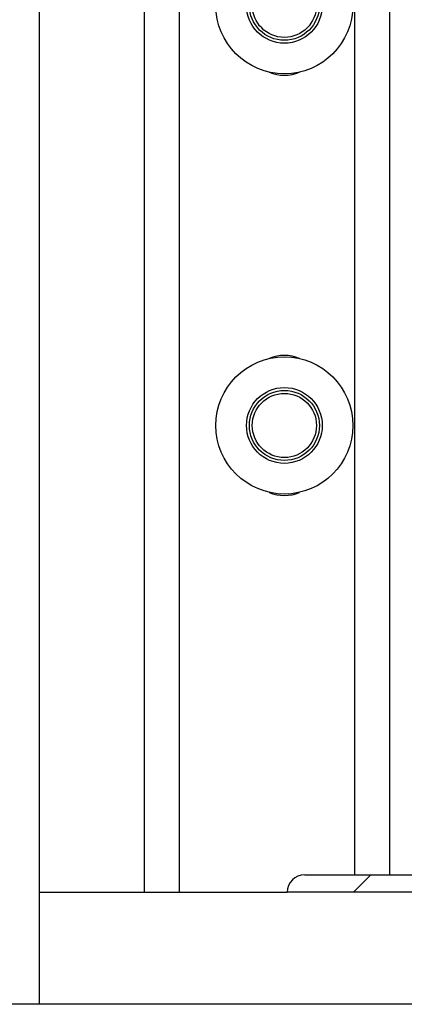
# Model space of a CAD drawing. Header units: inches. Extents: x 170 to 284, y 215 to 248.
# Tile 391 of 656: x 210.621 to 210.762, y 220.092 to 220.453. Entities that reach past the tile are written whole.
import ezdxf

# ---------------------------------------------------------------- set-up
doc = ezdxf.new("R2010")
doc.units = ezdxf.units.IN
doc.header["$LTSCALE"] = 0.25
doc.header["$MEASUREMENT"] = 0
doc.layers.add('RH FRONT OF HOOD', color=7, linetype='Continuous')

msp = doc.modelspace()

# ---------------------------------------------------------------- hatches: boundary and pattern name
at = {"layer": 'RH FRONT OF HOOD'}
h = msp.add_hatch(dxfattribs=at)
h.set_pattern_fill('ANSI31', color=256, scale=0.34241245, angle=2.8e-322, style=0)
h.set_pattern_definition([(45, (200.7563139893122, 218.4993357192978), (-0.03026527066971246, 0.03026527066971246), [])])
edge = h.paths.add_edge_path(flags=0)
edge.add_arc((210.7251439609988, 220.1328032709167), 0.006420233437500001, 450, 540, ccw=False)
edge.add_line((210.7251439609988, 220.1392235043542), (210.8086069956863, 220.1392235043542))
edge.add_arc((210.8086069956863, 220.1456437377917), 0.006420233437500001, 270, 360)
edge.add_line((210.8150272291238, 220.1456437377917), (210.8150272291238, 220.1670445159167))
edge.add_line((210.8150272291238, 220.1670445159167), (210.8214474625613, 220.1670445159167))
edge.add_line((210.8214474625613, 220.1670445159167), (210.8214474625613, 220.1328032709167))
edge.add_line((210.8214474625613, 220.1328032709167), (210.7187237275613, 220.1328032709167))

# ---------------------------------------------------------------- linework, layer by layer
for p, q in [((210.6277792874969, 220.0917137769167), (210.6277792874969, 225.5747237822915)), ((210.6663006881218, 220.1328032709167), (210.6663006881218, 224.2573507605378)), ((210.6791411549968, 220.1328032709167), (210.6791411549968, 224.2563966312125)), ((210.7433434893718, 224.2516259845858), (210.7433434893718, 220.1392235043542)), ((210.7561839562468, 224.2506718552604), (210.7561839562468, 220.1392235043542)), ((210.6277792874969, 220.1328032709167), (210.6277792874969, 224.2400406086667)), ((210.7251439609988, 220.1392235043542), (210.8086069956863, 220.1392235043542)), ((210.6277792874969, 220.1328032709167), (210.6663006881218, 220.1328032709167)), ((210.6663006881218, 220.1328032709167), (210.6791411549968, 220.1328032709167)), ((210.6791411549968, 220.1328032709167), (210.7187237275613, 220.1328032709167)), ((210.8214474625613, 220.1328032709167), (210.7187237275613, 220.1328032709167)), ((212.3647194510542, 220.0917137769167), (209.5781848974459, 220.0917137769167))]:
    msp.add_line(p, q, dxfattribs=at)
for centre, radius in [((210.7176625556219, 220.4580950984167), 0.02515019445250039), ((210.7176625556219, 220.4580950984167), 0.01390194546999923), ((210.7176625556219, 220.4580950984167), 0.01284046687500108), ((210.7176625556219, 220.4580950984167), 0.01177042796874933), ((210.7176625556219, 220.3040094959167), 0.0251501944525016), ((210.7176625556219, 220.3040094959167), 0.01390194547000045), ((210.7176625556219, 220.3040094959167), 0.01284046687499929), ((210.7176625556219, 220.3040094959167), 0.01177042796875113)]:
    msp.add_circle(centre, radius, dxfattribs=at)
for centre, radius, start, end in [((210.7176625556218, 220.4463246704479), 0.01391050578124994, 246.579928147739, 293.420071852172), ((210.7176625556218, 220.3157799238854), 0.01391050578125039, 66.57992814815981, 113.4200718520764), ((210.7176625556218, 220.2922390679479), 0.01391050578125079, 246.5799281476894, 293.420071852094), ((210.7251439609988, 220.1328032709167), 0.006420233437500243, 90, 179.999999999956)]:
    msp.add_arc(centre, radius, start, end, dxfattribs=at)

doc.saveas('drawing.dxf')
